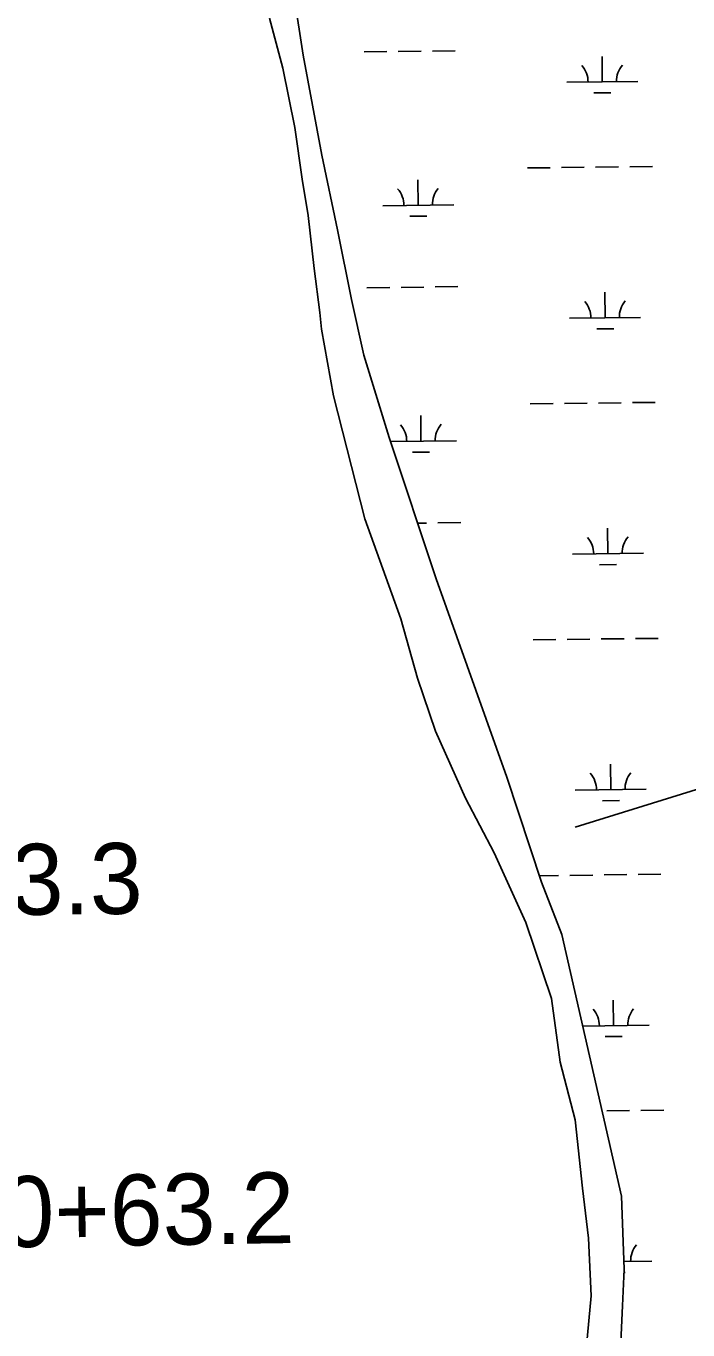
# Model space of a CAD drawing. Extents: x 3694830 to 3732949, y 415201 to 440970.
# Drawn here: x 3718524 to 3719456, y 429355 to 431194 of the extents above; entities that cross this region are included whole.
import ezdxf

# ---------------------------------------------------------------- set-up
doc = ezdxf.new("R2010")
doc.units = 0
for name, color, linetype in [('V-RIVR-EDGE', 7, 'Continuous'), ('V-SITE-VEGE', 7, 'Continuous'), ('V-SURV-IDEN', 7, 'Continuous'), ('V-TOPO-SHOR', 7, 'Continuous'), ('V-WETL-SWMP', 7, 'Continuous')]:
    doc.layers.add(name, color=color, linetype=linetype)

msp = doc.modelspace()

# ---------------------------------------------------------------- linework, layer by layer
at = {"layer": 'V-RIVR-EDGE'}
msp.add_spline([(3716285.2, 433216.7), (3716310.4, 433178.2), (3716330.2, 433149.7), (3716351.4, 433122.5), (3716380.7, 433076.8), (3716399.1, 433050.5), (3716447.8, 432976.2), (3716475.3, 432930.5), (3716501.8, 432891.1), (3716527.5, 432851.2), (3716586, 432749.3), (3716608.1, 432711.8), (3716608.1, 432707.7), (3716608.1, 432700.4), (3716613, 432690.9), (3716627.4, 432664.2), (3716633.3, 432651.6), (3716643.2, 432639.3), (3716675.2, 432589.5), (3716706.2, 432538.3), (3716726.9, 432498), (3716741.3, 432463.6), (3716748.5, 432442.8), (3716788.6, 432378.5), (3716817.4, 432339.6), (3716842.2, 432297.4), (3716889.5, 432209.6), (3716920.5, 432144.4), (3716938, 432109.6), (3716956.5, 432075.2), (3716988.9, 432022.6), (3717009.2, 431986.9), (3717026.3, 431960.1), (3717062.3, 431897.6), (3717093.4, 431840.1), (3717112.3, 431799.9), (3717149.1, 431711.1), (3717176.5, 431644.6), (3717201.2, 431580.8), (3717210.7, 431556.4), (3717248.5, 431478.9), (3717267.8, 431435.5), (3717289.4, 431392.9), (3717306.5, 431346.8), (3717328.1, 431301), (3717339.3, 431276.6), (3717352.3, 431244), (3717362.7, 431226.4), (3717376.2, 431205.5), (3717389.3, 431178.4), (3717401.4, 431141.7), (3717407.2, 431113.2), (3717409.9, 431101.9), (3717419.7, 431075.6), (3717452.5, 430968.9), (3717469.1, 430916.8), (3717483.4, 430865.2), (3717505.5, 430810), (3717526.6, 430753.4), (3717540.5, 430715.4), (3717579.1, 430593.2), (3717599.3, 430526.3), (3717616.3, 430474.7), (3717628.9, 430437.1), (3717638.7, 430405), (3717647.7, 430364.3), (3717653.5, 430331.7), (3717658.4, 430314.5), (3717667.9, 430290.1), (3717679.5, 430260.7), (3717690.3, 430242.1), (3717695.7, 430221.3), (3717698.4, 430200), (3717697.9, 430172), (3717701.4, 430153), (3717705.9, 430140.8), (3717716.3, 430119.9), (3717728, 430100.5), (3717735.6, 430076.5), (3717737.8, 430059.3), (3717749, 430029.9), (3717760.8, 430011.8), (3717771.6, 429990), (3717776.5, 429968.3), (3717783.2, 429941.6), (3717791.7, 429917.6), (3717803.4, 429898.6), (3717812.4, 429876.5), (3717819.2, 429857.4), (3717834.9, 429816.7), (3717846.5, 429770.1), (3717854.1, 429734.8), (3717863.5, 429706.3), (3717878.8, 429667.4), (3717891.4, 429622.6), (3717903.5, 429586.4), (3717917.8, 429530.3), (3717931.7, 429476.4), (3717959.5, 429363.8), (3717976.5, 429307.2), (3717987.2, 429262.4), (3718014.1, 429153.9), (3718027.5, 429090.1), (3718040.5, 429028.1), (3718052.5, 428962.5), (3718057.8, 428920), (3718056.9, 428903.3), (3718056.9, 428887.9), (3718057.7, 428868.4), (3718061.3, 428850.8), (3718065.8, 428833.6), (3718082.4, 428779.3), (3718091.3, 428748.1), (3718100.3, 428711), (3718111.4, 428657.1), (3718116.4, 428631.8), (3718128.3, 428526), (3718136.8, 428473.1), (3718141.7, 428440), (3718152.3, 428360.9), (3718163.9, 428291.2), (3718171, 428256.4), (3718178.2, 428236.5), (3718193.9, 428178.6), (3718199.7, 428157.3), (3718197.9, 428150.1), (3718196.5, 428133.3), (3718197.4, 428121.1), (3718204.1, 428098), (3718215.4, 428075.4), (3718228, 428049.6), (3718240.1, 428011.6), (3718242.7, 427978.6), (3718251.1, 427901.2), (3718254.2, 427852.9), (3718257.7, 427822.1), (3718271.5, 427736.2), (3718281.7, 427671.9), (3718287.9, 427606.3), (3718295.9, 427551.6), (3718303.9, 427477.4), (3718310.1, 427447.1), (3718323.1, 427407.8), (3718345.1, 427350.3), (3718351.4, 427321.8), (3718363.5, 427267.5), (3718378.3, 427217.3), (3718398, 427141.2), (3718402.9, 427105.5), (3718405.9, 427056.7), (3718404.9, 426993.4), (3718419.6, 426915.1), (3718427.1, 426857.7), (3718428.8, 426789.8), (3718439.5, 426753.2), (3718453.9, 426709.8), (3718458.3, 426677.2), (3718461.8, 426625.2), (3718465.3, 426583.6), (3718482.7, 426479.5), (3718492.5, 426423.9), (3718501, 426378.2), (3718502.7, 426350.2), (3718512.9, 426256.1), (3718518.2, 426213.1), (3718524, 426182.8), (3718533.4, 426148.9), (3718540.9, 426069.3), (3718548.9, 426010.9), (3718557.8, 425944.4), (3718573.4, 425858.9), (3718584.5, 425787.5), (3718587.6, 425745.4), (3718587.6, 425726), (3718607.5, 425567.2), (3718614.6, 425488.1), (3718638.2, 425368.6), (3718641.3, 425318.4), (3718641.1, 425249.7), (3718640.1, 425214), (3718649.8, 425130.8), (3718658.7, 425069.3), (3718661.8, 425037.2), (3718660.4, 425016.4), (3718675, 424864.4), (3718675.7, 424812.8), (3718692.6, 424694.8), (3718696.1, 424618.8), (3718696.4, 424575.9), (3718706.1, 424484.5), (3718711.9, 424431.6), (3718715.4, 424403.1), (3718735.9, 424289.1), (3718746.6, 424215.4), (3718759.9, 424108.6), (3718772.4, 424027.2), (3718777.7, 423998.3), (3718795.9, 423858), (3718805.7, 423804.2), (3718812.4, 423776.6), (3718829, 423707.4), (3718835.7, 423662.6), (3718835.1, 423612), (3718835, 423576.7), (3718839.3, 423505.3), (3718842.4, 423460), (3718850.4, 423412.5), (3718863.4, 423357.8), (3718870.6, 423326.6), (3718873.6, 423260.5), (3718878.9, 423209), (3718893.6, 423148.4), (3718899, 423126.2), (3718912.4, 423080), (3718927.2, 423022.6), (3718930.8, 422992.7), (3718937.4, 422950.2), (3718945.9, 422900.5), (3718952.6, 422870.6), (3718968.7, 422795.9), (3718969.6, 422769.7), (3718968.1, 422738.5), (3718972.1, 422707.8), (3718981, 422661.2), (3718990.8, 422602.8), (3719006.9, 422506.5), (3719010.8, 422446.3), (3719014.4, 422425.1), (3719022.4, 422393.4), (3719033.2, 422359), (3719050.3, 422307.9), (3719062.8, 422249.1), (3719077.1, 422190.2), (3719087.8, 422149.1)], degree=3, dxfattribs=at)
at = {"layer": 'V-SITE-VEGE'}
msp.add_lwpolyline([(3718866.3, 431204.8), (3718885.3, 431134.2), (3718902.1, 431050.8), (3718912.5, 430978.1), (3718920.9, 430926.8), (3718929.2, 430851.9), (3718937.6, 430789.9), (3718939.6, 430766.4), (3718956.4, 430672.3), (3719000.7, 430499), (3719051.5, 430357.8), (3719074.8, 430274.4), (3719100.1, 430199.5), (3719142.6, 430105.3), (3719182.9, 430028.2), (3719227.5, 429929.7), (3719263.5, 429822.8), (3719276, 429732.9), (3719297.1, 429651.6), (3719307.4, 429555.4), (3719315.7, 429484.9), (3719319.7, 429403.6), (3719313.1, 429333.1)], dxfattribs=at)
at = {"layer": 'V-TOPO-SHOR'}
msp.add_lwpolyline([(3719297, 430064.3), (3719650.8, 430174.1), (3720186.7, 430334.7), (3720615.7, 430464.7), (3720669, 430481.4), (3721078.9, 430609.6), (3721117.4, 430615.8), (3721143, 430607.2), (3721170.8, 430606), (3721370.7, 430621.4), (3721924.3, 430619.5)], dxfattribs=at)
at = {"layer": 'V-WETL-SWMP'}
for p, q in [((3718913.7, 431152.7), (3718883.1, 431358.5)), ((3718940.1, 431011.8), (3718913.7, 431152.7)), ((3718999.9, 431157.5), (3719031.9, 431157.9)), ((3719047.9, 431158.1), (3719079.9, 431158.4)), ((3719095.9, 431158.6), (3719127.9, 431159)), ((3719335.2, 431115.1), (3719334.8, 431151.1)), ((3719285.2, 431114.5), (3719385.2, 431115.7)), ((3719323.4, 431099.5), (3719347.4, 431099.8)), ((3718962.1, 430906.7), (3718940.1, 431011.8)), ((3719229.8, 430993.7), (3719261.8, 430994.1)), ((3719277.8, 430994.3), (3719309.8, 430994.7)), ((3719325.8, 430994.9), (3719357.8, 430995.2)), ((3719373.8, 430995.4), (3719405.8, 430995.8)), ((3719075.9, 430941.1), (3719075.4, 430977.1)), ((3719025.9, 430940.5), (3719125.9, 430941.7)), ((3719064, 430925.6), (3719088, 430925.9)), ((3718981.9, 430808.2), (3718962.1, 430906.7)), ((3719003.8, 430824.8), (3719035.8, 430825.2)), ((3719051.8, 430825.4), (3719083.8, 430825.8)), ((3719099.8, 430826), (3719131.8, 430826.4)), ((3719339.2, 430782.4), (3719338.8, 430818.4)), ((3718999.5, 430729.9), (3718981.9, 430808.2)), ((3719289.2, 430781.8), (3719389.2, 430783)), ((3719327.4, 430766.8), (3719351.4, 430767.1)), ((3719034.9, 430613.6), (3718999.5, 430729.9)), ((3719233.8, 430661.1), (3719265.8, 430661.5)), ((3719281.8, 430661.6), (3719313.8, 430662)), ((3719329.8, 430662.2), (3719361.8, 430662.6)), ((3719377.8, 430662.8), (3719409.8, 430663.2)), ((3719079.8, 430608.5), (3719079.4, 430644.5)), ((3719101.2, 430414.4), (3719034.9, 430613.6)), ((3719036.7, 430608), (3719129.8, 430609.1)), ((3719068, 430592.9), (3719092, 430593.2)), ((3719075, 430493), (3719087.8, 430493.1)), ((3719103.8, 430493.3), (3719135.8, 430493.7)), ((3719343.2, 430449.8), (3719342.7, 430485.8)), ((3719293.2, 430449.2), (3719393.2, 430450.4)), ((3719331.4, 430434.2), (3719355.4, 430434.5)), ((3719200.9, 430134.6), (3719101.2, 430414.4)), ((3719237.8, 430328.4), (3719269.8, 430328.8)), ((3719285.8, 430329), (3719317.8, 430329.4)), ((3719333.8, 430329.6), (3719365.8, 430329.9)), ((3719381.8, 430330.1), (3719413.8, 430330.5)), ((3719347.1, 430117.1), (3719346.7, 430153.1)), ((3719249.6, 429986.9), (3719200.9, 430134.6)), ((3719297.1, 430116.5), (3719397.1, 430117.7)), ((3719335.3, 430101.5), (3719359.3, 430101.8)), ((3719246.6, 429995.8), (3719273.7, 429996.1)), ((3719289.7, 429996.3), (3719321.7, 429996.7)), ((3719337.7, 429996.9), (3719369.7, 429997.3)), ((3719385.7, 429997.5), (3719417.7, 429997.9)), ((3719278.4, 429913), (3719249.6, 429986.9)), ((3719362.1, 429543.9), (3719278.4, 429913)), ((3719351.1, 429784.5), (3719350.7, 429820.4)), ((3719307.7, 429783.9), (3719401.1, 429785)), ((3719339.3, 429768.9), (3719363.3, 429769.2)), ((3719341.7, 429664.3), (3719373.7, 429664.6)), ((3719389.7, 429664.8), (3719421.7, 429665.2)), ((3719366.2, 429441), (3719362.1, 429543.9)), ((3719363.8, 429389.6), (3719366.2, 429441)), ((3719365.8, 429451.9), (3719405.1, 429452.4)), ((3719366, 429436.5), (3719367.3, 429436.5)), ((3719361.4, 429338.2), (3719363.8, 429389.6))]:
    msp.add_line(p, q, dxfattribs=at)
for centre, start, end in [((3719280, 431114.9), 359.9115, 41.4552), ((3719390.5, 431116.2), 139.9115, 181.4552), ((3719131.1, 430942.3), 139.9115, 181.4552), ((3719020.6, 430941), 359.9115, 41.4552), ((3719284, 430782.2), 359.9115, 41.4552), ((3719394.4, 430783.5), 139.9115, 181.4552), ((3719024.6, 430608.3), 359.9115, 41.4552), ((3719135.1, 430609.6), 139.9115, 181.4552), ((3719287.9, 430449.6), 359.9115, 41.4552), ((3719398.4, 430450.9), 139.9115, 181.4552), ((3719291.9, 430116.9), 359.9115, 41.4552), ((3719402.4, 430118.2), 139.9115, 181.4552), ((3719295.9, 429784.3), 359.9115, 41.4552), ((3719406.3, 429785.6), 139.9115, 181.4552), ((3719410.3, 429452.9), 139.9115, 181.4552)]:
    msp.add_arc(centre, 35.2, start, end, dxfattribs=at)

# ---------------------------------------------------------------- texts
at = {"layer": 'V-SURV-IDEN'}
for s, rotation, p in [('1036+73.3', 0.598, (3718052.4, 429935.7)), ('1040+63.2', 0.8644, (3718266.6, 429468.4))]:
    msp.add_text(s, height=100, rotation=rotation, dxfattribs=at).set_placement(p)

doc.saveas('drawing.dxf')
